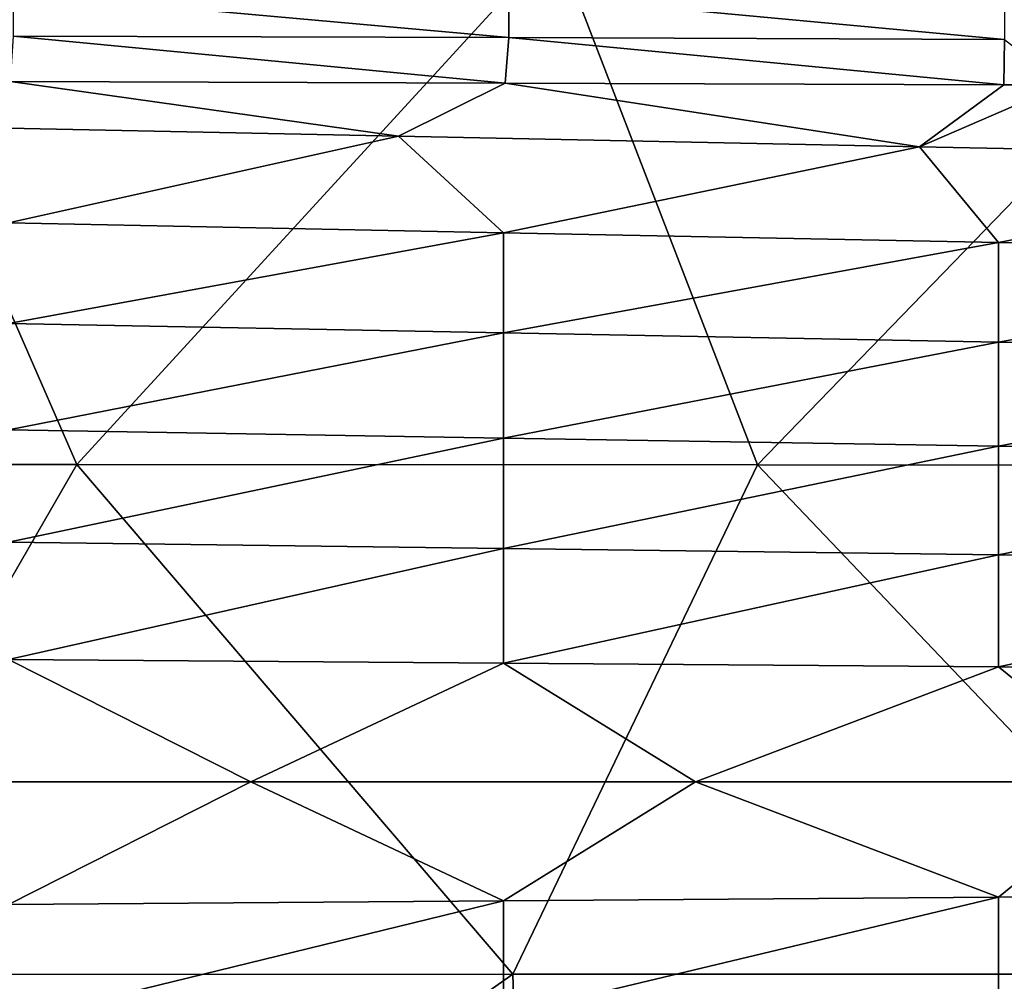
# Model space of a CAD drawing. Header units: metres. Extents: x -105 to 105, y -68 to 103.
# Tile 351 of 416: x 59 to 69, y 50 to 61. Entities that reach past the tile are written whole.
import ezdxf

# ---------------------------------------------------------------- set-up
doc = ezdxf.new("R2010")
doc.units = ezdxf.units.M
doc.layers.add('solid_FIT-BATH-150_SW0001_01', color=7, linetype='CONTINUOUS')

msp = doc.modelspace()

# ---------------------------------------------------------------- linework, layer by layer
at = {"layer": 'solid_FIT-BATH-150_SW0001_01'}
for points in [[(52.062889, 55.811832, 16.253899), (59.396152, 55.809975, 16.283857), (56.937763, 61.443401, 16.25201)], [(59.396152, 55.809975, 16.283857), (64.557594, 61.437737, 16.283026), (56.937763, 61.443401, 16.25201)], [(59.396152, 55.809975, 16.283857), (66.729416, 55.807598, 16.322208), (64.557594, 61.437737, 16.283026)], [(66.729416, 55.807598, 16.322208), (72.177422, 61.430561, 16.3223), (64.557594, 61.437737, 16.283026)], [(66.729416, 55.807598, 16.322208), (74.062675, 55.804638, 16.369986), (72.177422, 61.430561, 16.3223)], [(64.050644, 60.410114, -20.954988), (58.712643, 60.421886, -21.184282), (58.712643, 60.890305, -21.136318)], [(64.050644, 60.885014, -20.90126), (64.050644, 60.410114, -20.954988), (58.712643, 60.890305, -21.136318)], [(69.388641, 60.388664, -20.70829), (64.050644, 60.410114, -20.954988), (64.050644, 60.885014, -20.90126)], [(69.388641, 60.860119, -20.650146), (69.388641, 60.388664, -20.70829), (64.050644, 60.885014, -20.90126)], [(64.008842, 59.917789, -21.002201), (58.680504, 59.935791, -21.225939), (58.712643, 60.421886, -21.184282)], [(64.050644, 60.410114, -20.954988), (64.008842, 59.917789, -21.002201), (58.712643, 60.421886, -21.184282)], [(69.381599, 59.900856, -20.758051), (64.008842, 59.917789, -21.002201), (64.050644, 60.410114, -20.954988)], [(69.388641, 60.388664, -20.70829), (69.381599, 59.900856, -20.758051), (64.050644, 60.410114, -20.954988)], [(70.019508, 59.89901, -20.727839), (69.381599, 59.900856, -20.758051), (69.388641, 60.388664, -20.70829)], [(62.860245, 59.347134, -21.093031), (57.244625, 59.461781, -21.314079), (58.680504, 59.935791, -21.225939)], [(62.860245, 59.347134, -21.093031), (58.680504, 59.935791, -21.225939), (64.008842, 59.917789, -21.002201)], [(68.475861, 59.233208, -20.852943), (62.860245, 59.347134, -21.093031), (64.008842, 59.917789, -21.002201)], [(68.475861, 59.233208, -20.852943), (64.008842, 59.917789, -21.002201), (69.381599, 59.900856, -20.758051)], [(68.475861, 59.233208, -20.852943), (69.381599, 59.900856, -20.758051), (70.019508, 59.89901, -20.727839)], [(74.091484, 59.12196, -20.594097), (68.475861, 59.233208, -20.852943), (70.019508, 59.89901, -20.727839)], [(58.65937, 58.414196, -21.308098), (57.244625, 59.461781, -21.314079), (62.860245, 59.347134, -21.093031)], [(63.992043, 58.306892, -21.098005), (58.65937, 58.414196, -21.308098), (62.860245, 59.347134, -21.093031)], [(63.992043, 58.306892, -21.098005), (62.860245, 59.347134, -21.093031), (68.475861, 59.233208, -20.852943)], [(69.324715, 58.200581, -20.870758), (63.992043, 58.306892, -21.098005), (68.475861, 59.233208, -20.852943)], [(69.324715, 58.200581, -20.870758), (68.475861, 59.233208, -20.852943), (74.091484, 59.12196, -20.594097)], [(74.657379, 58.096912, -20.626535), (69.324715, 58.200581, -20.870758), (74.091484, 59.12196, -20.594097)], [(58.65937, 57.330585, -21.338766), (58.65937, 58.414196, -21.308098), (63.992043, 58.306892, -21.098005)], [(63.992043, 57.229771, -21.131447), (58.65937, 57.330585, -21.338766), (63.992043, 58.306892, -21.098005)], [(63.992043, 57.229771, -21.131447), (63.992043, 58.306892, -21.098005), (69.324715, 58.200581, -20.870758)], [(69.324715, 57.129887, -20.906948), (63.992043, 57.229771, -21.131447), (69.324715, 58.200581, -20.870758)], [(69.324715, 57.129887, -20.906948), (69.324715, 58.200581, -20.870758), (74.657379, 58.096912, -20.626535)], [(74.657379, 57.032482, -20.665405), (69.324715, 57.129887, -20.906948), (74.657379, 58.096912, -20.626535)], [(58.65937, 56.183647, -21.356638), (58.65937, 57.330585, -21.338766), (63.992043, 57.229771, -21.131447)], [(63.992043, 56.095375, -21.151064), (58.65937, 56.183647, -21.356638), (63.992043, 57.229771, -21.131447)], [(63.992043, 56.095375, -21.151064), (63.992043, 57.229771, -21.131447), (69.324715, 57.129887, -20.906948)], [(69.324715, 56.007919, -20.928293), (63.992043, 56.095375, -21.151064), (69.324715, 57.129887, -20.906948)], [(69.324715, 56.007919, -20.928293), (69.324715, 57.129887, -20.906948), (74.657379, 57.032482, -20.665405)], [(74.657379, 55.922634, -20.688435), (69.324715, 56.007919, -20.928293), (74.657379, 57.032482, -20.665405)], [(58.65937, 54.97628, -21.365175), (58.65937, 56.183647, -21.356638), (63.992043, 56.095375, -21.151064)], [(63.992043, 54.908039, -21.160549), (58.65937, 54.97628, -21.365175), (63.992043, 56.095375, -21.151064)], [(63.992043, 54.908039, -21.160549), (63.992043, 56.095375, -21.151064), (69.324715, 56.007919, -20.928293)], [(69.324715, 54.840424, -20.938719), (63.992043, 54.908039, -21.160549), (69.324715, 56.007919, -20.928293)], [(69.324715, 54.840424, -20.938719), (69.324715, 56.007919, -20.928293), (74.657379, 55.922634, -20.688435)], [(74.657379, 54.77449, -20.699778), (69.324715, 54.840424, -20.938719), (74.657379, 55.922634, -20.688435)], [(56.226482, 50.322407, 16.28303), (59.396152, 55.809975, 16.283857), (52.062889, 55.811832, 16.253899)], [(56.226482, 50.322407, 16.28303), (64.091919, 50.322708, 16.325737), (59.396152, 55.809975, 16.283857)], [(64.091919, 50.322708, 16.325737), (66.729416, 55.807598, 16.322208), (59.396152, 55.809975, 16.283857)], [(64.091919, 50.322708, 16.325737), (71.957359, 50.323093, 16.380323), (66.729416, 55.807598, 16.322208)], [(71.957359, 50.323093, 16.380323), (74.062675, 55.804638, 16.369986), (66.729416, 55.807598, 16.322208)], [(63.992043, 54.908039, -21.160549), (58.65937, 53.711449, -21.367794), (58.65937, 54.97628, -21.365175)], [(63.992043, 54.908039, -21.160549), (63.992043, 53.672161, -21.163561), (58.65937, 53.711449, -21.367794)], [(69.324715, 54.840424, -20.938719), (63.992043, 53.672161, -21.163561), (63.992043, 54.908039, -21.160549)], [(69.324715, 54.840424, -20.938719), (69.324715, 53.63324, -20.94212), (63.992043, 53.672161, -21.163561)], [(74.657379, 54.77449, -20.699778), (69.324715, 53.63324, -20.94212), (69.324715, 54.840424, -20.938719)], [(74.657379, 54.77449, -20.699778), (74.657379, 53.595284, -20.70356), (69.324715, 53.63324, -20.94212)], [(61.272366, 52.393456, -21.270029), (56.495193, 52.393456, -21.445833), (58.65937, 53.711449, -21.367794)], [(61.272366, 52.393456, -21.270029), (58.65937, 53.711449, -21.367794), (63.992043, 53.672161, -21.163561)], [(66.060509, 52.393456, -21.079927), (61.272366, 52.393456, -21.270029), (63.992043, 53.672161, -21.163561)], [(66.060509, 52.393456, -21.079927), (63.992043, 53.672161, -21.163561), (69.324715, 53.63324, -20.94212)], [(70.859612, 52.393456, -20.875498), (66.060509, 52.393456, -21.079927), (69.324715, 53.63324, -20.94212)], [(70.859612, 52.393456, -20.875498), (69.324715, 53.63324, -20.94212), (74.657379, 53.595284, -20.70356)], [(58.659451, 51.075485, -21.367792), (56.495193, 52.393456, -21.445833), (61.272366, 52.393456, -21.270029)], [(58.659451, 51.075485, -21.367792), (61.272366, 52.393456, -21.270029), (63.992107, 51.114773, -21.163559)], [(63.992107, 51.114773, -21.163559), (61.272366, 52.393456, -21.270029), (66.060509, 52.393456, -21.079927)], [(63.992107, 51.114773, -21.163559), (66.060509, 52.393456, -21.079927), (69.324768, 51.153694, -20.942118)], [(69.324768, 51.153694, -20.942118), (66.060509, 52.393456, -21.079927), (70.859612, 52.393456, -20.875498)], [(69.324768, 51.153694, -20.942118), (70.859612, 52.393456, -20.875498), (74.657425, 51.191647, -20.703558)], [(69.324768, 51.153694, -20.942118), (69.324768, 49.946529, -20.938717), (63.992107, 49.878918, -21.160547)], [(63.992107, 51.114773, -21.163559), (69.324768, 51.153694, -20.942118), (63.992107, 49.878918, -21.160547)], [(74.657425, 51.191647, -20.703558), (74.657425, 50.012463, -20.699776), (69.324768, 49.946529, -20.938717)], [(69.324768, 51.153694, -20.942118), (74.657425, 51.191647, -20.703558), (69.324768, 49.946529, -20.938717)], [(63.992107, 51.114773, -21.163559), (63.992107, 49.878918, -21.160547), (58.659451, 49.810673, -21.365173)], [(58.659451, 51.075485, -21.367792), (63.992107, 51.114773, -21.163559), (58.659451, 49.810673, -21.365173)], [(56.502167, 44.975449, 16.289526), (64.091919, 50.322708, 16.325737), (56.226482, 50.322407, 16.28303)], [(56.502167, 44.975449, 16.289526), (64.257668, 44.977642, 16.336159), (64.091919, 50.322708, 16.325737)], [(64.257668, 44.977642, 16.336159), (71.957359, 50.323093, 16.380323), (64.091919, 50.322708, 16.325737)], [(64.257668, 44.977642, 16.336159), (72.013168, 44.980434, 16.395521), (71.957359, 50.323093, 16.380323)]]:
    msp.add_3dface(points, dxfattribs=at)

doc.saveas('drawing.dxf')
